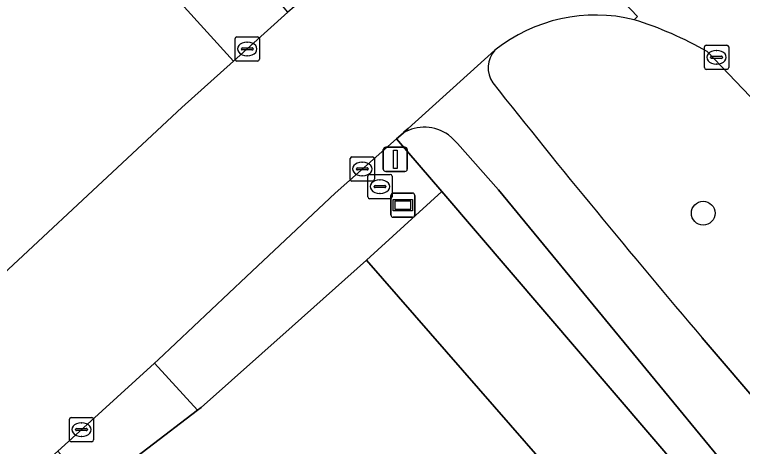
# Model space of a CAD drawing. Extents: x 162417 to 163722, y 384268 to 385417.
# Drawn here: x 163413.9 to 163443.9, y 385195.23 to 385213.03 of the extents above; entities that cross this region are included whole.
import ezdxf

# ---------------------------------------------------------------- set-up
doc = ezdxf.new("R2010")
doc.units = 0
for name, color, linetype in [('IMGEO_Berm_groen', 7, 'Continuous'), ('IMGEO_Boom', 7, 'Continuous'), ('IMGEO_Brandkraan', 7, 'Continuous'), ('IMGEO_Erf', 7, 'Continuous'), ('IMGEO_Fietspad_open', 7, 'Continuous'), ('IMGEO_Gemengd_bos', 7, 'Continuous'), ('IMGEO_Groenvoorziening', 7, 'Continuous'), ('IMGEO_Kolk', 7, 'Continuous'), ('IMGEO_Rijbaan_lokaal_gesloten', 7, 'Continuous'), ('IMGEO_Verkeersbordpaal', 7, 'Continuous'), ('IMGEO_Verklikker', 7, 'Continuous'), ('IMGEO_Voetpad_open', 7, 'Continuous')]:
    doc.layers.add(name, color=color, linetype=linetype)

msp = doc.modelspace()

# ---------------------------------------------------------------- linework, layer by layer
at = {"layer": 'IMGEO_Berm_groen'}
for points in [[(163457.568, 385195.458), (163452.027, 385201.595), (163447.069, 385206.687), (163445.973, 385207.812), (163442.441, 385211.502)], [(163442.24, 385199.707), (163452.646, 385187.546), (163471.281, 385166.067)]]:
    msp.add_lwpolyline(points, dxfattribs=at)
for centre, radius, start, end in [((163437.843, 385206.341), 6.669, 76.2166, 128.4621), ((163434.996, 385198.578), 14.915, 60.0567, 72.6985), ((163434.498, 385210.835), 1.084, 137.7792, 214.9254), ((163733.724, 385447.945), 382.864, 218.38399, 220.41896)]:
    msp.add_arc(centre, radius, start, end, dxfattribs=at)
at = {"layer": 'IMGEO_Boom'}
msp.add_circle((163442.28, 385204.844), 0.489, dxfattribs=at)
at = {"layer": 'IMGEO_Brandkraan'}
for p, q in [((163428.459, 385205.514), (163428.459, 385206.366)), ((163428.534, 385206.44), (163429.386, 385206.44)), ((163429.46, 385206.366), (163429.46, 385205.514)), ((163428.761, 385205.983), (163429.159, 385205.983)), ((163428.947, 385206.22), (163428.972, 385206.22)), ((163428.718, 385205.934), (163428.718, 385205.946)), ((163429.156, 385205.897), (163428.758, 385205.897)), ((163428.97, 385205.66), (163428.945, 385205.66)), ((163429.202, 385205.946), (163429.202, 385205.934)), ((163429.386, 385205.44), (163428.534, 385205.44))]:
    msp.add_line(p, q, dxfattribs=at)
for points in [[(163428.459, 385205.514), (163428.459, 385206.366)], [(163428.534, 385206.44), (163429.386, 385206.44)], [(163429.46, 385206.366), (163429.46, 385205.514)], [(163429.386, 385205.44), (163428.534, 385205.44)]]:
    msp.add_lwpolyline(points, dxfattribs=at)
for centre, radius, start, end in [((163428.536, 385206.364), 0.0765, 91.552, 178.448), ((163428.536, 385206.364), 0.0765, 91.552, 178.448), ((163429.384, 385206.364), 0.0765, 1.552, 88.448), ((163429.384, 385206.364), 0.0765, 1.552, 88.448), ((163428.758, 385205.943), 0.0403, 85.8775, 175.7526), ((163429.163, 385205.945), 0.0386, 1.7309, 96.639), ((163428.755, 385205.933), 0.0366, 178.938, 274.7102), ((163429.159, 385205.94), 0.043, 264.8664, 352.4533), ((163428.536, 385205.516), 0.0765, 181.552, 268.448), ((163428.536, 385205.516), 0.0765, 181.552, 268.448), ((163429.384, 385205.516), 0.0765, 271.552, 358.448), ((163429.384, 385205.516), 0.0765, 271.552, 358.448)]:
    msp.add_arc(centre, radius, start, end, dxfattribs=at)
for centre, major_axis, ratio, start_param, end_param in [((163428.946, 385205.94), (-0.387, 0.002), 0.722429, 4.712389, 7.853982), ((163428.971, 385205.94), (-0.39, 0.002), 0.717154, 1.570796, 4.712389)]:
    msp.add_ellipse(centre, major_axis=major_axis, ratio=ratio, start_param=start_param, end_param=end_param, dxfattribs=at)
at = {"layer": 'IMGEO_Erf'}
for points in [[(163394.726, 385185.434), (163400.757, 385190.511), (163420.795, 385209.205), (163422.928, 385211.112), (163414.526, 385220.382), (163413.183, 385221.864), (163401.687, 385232.409)], [(163412.924, 385135.721), (163417.172, 385138.714), (163421.083, 385142.134), (163454.583, 385172.899), (163428.403, 385202.907), (163425.337, 385200.174), (163421.592, 385196.836), (163421.439, 385196.719), (163417.349, 385193.597), (163417.147, 385193.417), (163401.29, 385179.305)]]:
    msp.add_lwpolyline(points, dxfattribs=at)
at = {"layer": 'IMGEO_Fietspad_open'}
for points in [[(163433.695, 385211.563), (163430.116, 385208.329), (163429.964, 385208.192), (163429.91, 385208.144)], [(163431.787, 385208.07), (163431.922, 385207.954), (163432.159, 385207.714), (163433.841, 385205.808), (163444.2, 385193.223), (163470.237, 385163.265), (163478.767, 385152.569), (163484.279, 385144.583), (163488.178, 385138.38), (163494.183, 385128.236), (163502.766, 385111.711), (163507.809, 385101.794), (163517.384, 385082.877), (163528.502, 385060.963)], [(163471.281, 385166.067), (163452.646, 385187.546), (163442.24, 385199.707)]]:
    msp.add_lwpolyline(points, dxfattribs=at)
for centre, radius, start, end in [((163434.498, 385210.835), 1.084, 137.7792, 214.9254), ((163733.724, 385447.945), 382.864, 218.38399, 220.41896), ((163430.791, 385206.657), 1.729, 54.8285, 120.6562)]:
    msp.add_arc(centre, radius, start, end, dxfattribs=at)
at = {"layer": 'IMGEO_Gemengd_bos'}
msp.add_lwpolyline([(163428.123, 385129.888), (163428.95, 385129.154), (163469.791, 385161.005), (163431.516, 385205.744), (163428.403, 385202.907), (163454.583, 385172.899), (163421.083, 385142.134), (163417.172, 385138.714), (163412.924, 385135.721), (163408.387, 385133.189), (163403.611, 385131.145), (163401.172, 385130.32), (163334.35, 385105.91), (163309.738, 385096.794), (163311.272, 385092.753), (163307.191, 385091.204), (163307.118, 385091.396), (163301.282, 385089.179), (163301.058, 385089.769), (163300.436, 385089.538), (163302.993, 385084.219)], close=True, dxfattribs=at)
at = {"layer": 'IMGEO_Groenvoorziening'}
for points in [[(163404.493, 385234.62), (163402.506, 385236.206), (163397.756, 385235.453), (163401.687, 385232.409), (163413.183, 385221.864), (163414.526, 385220.382), (163422.928, 385211.112), (163425.17, 385213.131), (163420.278, 385218.981), (163414.552, 385225.097), (163407.672, 385231.793)], [(163428.403, 385202.907), (163431.516, 385205.744), (163429.648, 385207.914), (163427.108, 385205.674), (163423.458, 385202.232), (163419.819, 385198.801), (163419.667, 385198.662), (163421.439, 385196.719), (163421.592, 385196.836), (163425.337, 385200.174)]]:
    msp.add_lwpolyline(points, close=True, dxfattribs=at)
at = {"layer": 'IMGEO_Kolk'}
for p, q in [((163422.99, 385211.187), (163422.99, 385212.039)), ((163423.065, 385212.113), (163423.917, 385212.113)), ((163423.991, 385212.039), (163423.991, 385211.187)), ((163423.292, 385211.656), (163423.69, 385211.656)), ((163423.478, 385211.893), (163423.503, 385211.893)), ((163442.327, 385210.842), (163442.327, 385211.694)), ((163442.402, 385211.768), (163443.254, 385211.768)), ((163443.328, 385211.694), (163443.328, 385210.842)), ((163423.249, 385211.607), (163423.249, 385211.619)), ((163423.687, 385211.57), (163423.289, 385211.57)), ((163423.733, 385211.619), (163423.733, 385211.607)), ((163442.815, 385211.548), (163442.84, 385211.548)), ((163423.917, 385211.113), (163423.065, 385211.113)), ((163423.501, 385211.333), (163423.476, 385211.333)), ((163442.586, 385211.262), (163442.586, 385211.274)), ((163443.024, 385211.225), (163442.626, 385211.225)), ((163442.629, 385211.311), (163443.027, 385211.311)), ((163443.07, 385211.274), (163443.07, 385211.262)), ((163443.254, 385210.768), (163442.402, 385210.768)), ((163442.838, 385210.988), (163442.813, 385210.988)), ((163427.806, 385207.167), (163428.658, 385207.167)), ((163427.731, 385206.241), (163427.731, 385207.093)), ((163428.219, 385206.947), (163428.244, 385206.947)), ((163428.732, 385207.093), (163428.732, 385206.241)), ((163427.99, 385206.661), (163427.99, 385206.673)), ((163428.428, 385206.624), (163428.03, 385206.624)), ((163428.033, 385206.71), (163428.431, 385206.71)), ((163428.474, 385206.673), (163428.474, 385206.661)), ((163428.242, 385206.387), (163428.217, 385206.387)), ((163428.658, 385206.167), (163427.806, 385206.167)), ((163416.236, 385196.423), (163417.088, 385196.423)), ((163416.161, 385195.497), (163416.161, 385196.349)), ((163416.649, 385196.203), (163416.674, 385196.203)), ((163417.162, 385196.349), (163417.162, 385195.497)), ((163416.42, 385195.917), (163416.42, 385195.929)), ((163416.858, 385195.88), (163416.46, 385195.88)), ((163416.463, 385195.966), (163416.861, 385195.966)), ((163416.904, 385195.929), (163416.904, 385195.917)), ((163416.672, 385195.643), (163416.647, 385195.643)), ((163417.088, 385195.423), (163416.236, 385195.423))]:
    msp.add_line(p, q, dxfattribs=at)
for points in [[(163422.99, 385211.187), (163422.99, 385212.039)], [(163423.065, 385212.113), (163423.917, 385212.113)], [(163423.991, 385212.039), (163423.991, 385211.187)], [(163442.327, 385210.842), (163442.327, 385211.694)], [(163442.402, 385211.768), (163443.254, 385211.768)], [(163443.328, 385211.694), (163443.328, 385210.842)], [(163423.917, 385211.113), (163423.065, 385211.113)], [(163443.254, 385210.768), (163442.402, 385210.768)], [(163427.806, 385207.167), (163428.658, 385207.167)], [(163427.731, 385206.241), (163427.731, 385207.093)], [(163428.732, 385207.093), (163428.732, 385206.241)], [(163428.658, 385206.167), (163427.806, 385206.167)], [(163416.236, 385196.423), (163417.088, 385196.423)], [(163416.161, 385195.497), (163416.161, 385196.349)], [(163417.162, 385196.349), (163417.162, 385195.497)], [(163417.088, 385195.423), (163416.236, 385195.423)]]:
    msp.add_lwpolyline(points, dxfattribs=at)
for centre, radius, start, end in [((163423.067, 385212.037), 0.0765, 91.552, 178.448), ((163423.067, 385212.037), 0.0765, 91.552, 178.448), ((163423.915, 385212.037), 0.0765, 1.552, 88.448), ((163423.915, 385212.037), 0.0765, 1.552, 88.448), ((163423.289, 385211.616), 0.0403, 85.8775, 175.7526), ((163423.694, 385211.618), 0.0386, 1.7309, 96.639), ((163442.404, 385211.692), 0.0765, 91.552, 178.448), ((163442.404, 385211.692), 0.0765, 91.552, 178.448), ((163443.252, 385211.692), 0.0765, 1.552, 88.448), ((163443.252, 385211.692), 0.0765, 1.552, 88.448), ((163423.286, 385211.606), 0.0366, 178.938, 274.7102), ((163423.69, 385211.613), 0.043, 264.8664, 352.4533), ((163423.067, 385211.189), 0.0765, 181.552, 268.448), ((163423.067, 385211.189), 0.0765, 181.552, 268.448), ((163423.915, 385211.189), 0.0765, 271.552, 358.448), ((163423.915, 385211.189), 0.0765, 271.552, 358.448), ((163442.626, 385211.271), 0.0403, 85.8775, 175.7526), ((163442.623, 385211.261), 0.0366, 178.938, 274.7102), ((163443.027, 385211.268), 0.043, 264.8664, 352.4533), ((163443.031, 385211.273), 0.0386, 1.7309, 96.639), ((163442.404, 385210.844), 0.0765, 181.552, 268.448), ((163442.404, 385210.844), 0.0765, 181.552, 268.448), ((163443.252, 385210.844), 0.0765, 271.552, 358.448), ((163443.252, 385210.844), 0.0765, 271.552, 358.448), ((163427.808, 385207.091), 0.0765, 91.552, 178.448), ((163427.808, 385207.091), 0.0765, 91.552, 178.448), ((163428.656, 385207.091), 0.0765, 1.552, 88.448), ((163428.656, 385207.091), 0.0765, 1.552, 88.448), ((163428.03, 385206.67), 0.0403, 85.8775, 175.7526), ((163428.027, 385206.66), 0.0366, 178.938, 274.7102), ((163428.431, 385206.667), 0.043, 264.8664, 352.4533), ((163428.435, 385206.672), 0.0386, 1.7309, 96.639), ((163427.808, 385206.243), 0.0765, 181.552, 268.448), ((163427.808, 385206.243), 0.0765, 181.552, 268.448), ((163428.656, 385206.243), 0.0765, 271.552, 358.448), ((163428.656, 385206.243), 0.0765, 271.552, 358.448), ((163416.238, 385196.347), 0.0765, 91.552, 178.448), ((163416.238, 385196.347), 0.0765, 91.552, 178.448), ((163417.086, 385196.347), 0.0765, 1.552, 88.448), ((163417.086, 385196.347), 0.0765, 1.552, 88.448), ((163416.46, 385195.926), 0.0403, 85.8775, 175.7526), ((163416.457, 385195.916), 0.0366, 178.938, 274.7102), ((163416.861, 385195.923), 0.043, 264.8664, 352.4533), ((163416.865, 385195.928), 0.0386, 1.7309, 96.639), ((163416.238, 385195.499), 0.0765, 181.552, 268.448), ((163416.238, 385195.499), 0.0765, 181.552, 268.448), ((163417.086, 385195.499), 0.0765, 271.552, 358.448), ((163417.086, 385195.499), 0.0765, 271.552, 358.448)]:
    msp.add_arc(centre, radius, start, end, dxfattribs=at)
for centre, major_axis, ratio, start_param, end_param in [((163423.477, 385211.613), (-0.387, 0.002), 0.722429, 4.712389, 7.853982), ((163423.502, 385211.613), (-0.39, 0.002), 0.717154, 1.570796, 4.712389), ((163442.814, 385211.268), (-0.387, 0.002), 0.722429, 4.712389, 7.853982), ((163442.839, 385211.268), (-0.39, 0.002), 0.717154, 1.570796, 4.712389), ((163428.218, 385206.667), (-0.387, 0.002), 0.722429, 4.712389, 7.853982), ((163428.243, 385206.667), (-0.39, 0.002), 0.717154, 1.570796, 4.712389), ((163416.648, 385195.923), (-0.387, 0.002), 0.722429, 4.712389, 7.853982), ((163416.673, 385195.923), (-0.39, 0.002), 0.717154, 1.570796, 4.712389)]:
    msp.add_ellipse(centre, major_axis=major_axis, ratio=ratio, start_param=start_param, end_param=end_param, dxfattribs=at)
at = {"layer": 'IMGEO_Rijbaan_lokaal_gesloten'}
for points in [[(163430.372, 385227.325), (163425.702, 385231.295), (163423.595, 385228.801), (163426.798, 385226.095), (163426.943, 385226.233), (163439.577, 385212.956), (163439.432, 385212.818)], [(163439.432, 385212.818), (163439.577, 385212.956), (163426.943, 385226.233), (163426.798, 385226.095)], [(163425.429, 385213.349), (163425.17, 385213.131), (163422.928, 385211.112), (163420.795, 385209.205), (163400.757, 385190.511), (163394.726, 385185.434)], [(163442.441, 385211.502), (163445.973, 385207.812), (163447.069, 385206.687), (163449.739, 385208.9), (163447.99, 385210.707), (163445.476, 385213.278)], [(163402.705, 385183.33), (163415.688, 385195.035), (163415.974, 385195.293), (163419.667, 385198.662), (163419.819, 385198.801), (163423.458, 385202.232), (163427.108, 385205.674), (163429.648, 385207.914), (163429.91, 385208.144), (163429.964, 385208.192), (163430.116, 385208.329), (163433.695, 385211.563)]]:
    msp.add_lwpolyline(points, dxfattribs=at)
for centre, radius, start, end in [((163437.843, 385206.341), 6.669, 76.2166, 128.4621), ((163434.996, 385198.578), 14.915, 60.0567, 72.6985)]:
    msp.add_arc(centre, radius, start, end, dxfattribs=at)
at = {"layer": 'IMGEO_Verkeersbordpaal'}
for p, q in [((163429.097, 385206.662), (163429.097, 385207.462)), ((163429.097, 385207.462), (163429.097, 385206.662)), ((163429.197, 385207.562), (163429.987, 385207.562)), ((163429.987, 385207.562), (163429.197, 385207.562)), ((163430.087, 385207.462), (163430.087, 385206.662)), ((163430.087, 385206.662), (163430.087, 385207.462)), ((163429.987, 385206.562), (163429.197, 385206.562)), ((163429.197, 385206.562), (163429.987, 385206.562))]:
    msp.add_line(p, q, dxfattribs=at)
msp.add_lwpolyline([(163429.517, 385207.437), (163429.667, 385207.437), (163429.667, 385206.687), (163429.517, 385206.687), (163429.517, 385207.437)], dxfattribs=at)
for centre, start, end in [((163429.197, 385207.462), 90, 180), ((163429.197, 385207.462), 90, 180), ((163429.987, 385207.462), 0, 90), ((163429.987, 385207.462), 360, 90), ((163429.197, 385206.662), 180, 270), ((163429.197, 385206.662), 180, 270), ((163429.987, 385206.662), 270, 0), ((163429.987, 385206.662), 270, 0)]:
    msp.add_arc(centre, 0.1, start, end, dxfattribs=at)
at = {"layer": 'IMGEO_Verklikker'}
for p, q in [((163429.507, 385205.673), (163430.297, 385205.673)), ((163430.297, 385205.673), (163429.507, 385205.673)), ((163429.407, 385204.773), (163429.407, 385205.573)), ((163429.407, 385205.573), (163429.407, 385204.773)), ((163430.397, 385205.573), (163430.397, 385204.773)), ((163430.397, 385204.773), (163430.397, 385205.573)), ((163430.297, 385204.673), (163429.507, 385204.673)), ((163429.507, 385204.673), (163430.297, 385204.673))]:
    msp.add_line(p, q, dxfattribs=at)
for points in [[(163429.508, 385205.405), (163430.296, 385205.405), (163430.296, 385204.941), (163429.508, 385204.941), (163429.508, 385205.405)], [(163429.573, 385205.34), (163429.573, 385205.006), (163430.231, 385205.006), (163430.231, 385205.34), (163429.573, 385205.34)]]:
    msp.add_lwpolyline(points, dxfattribs=at)
for centre, start, end in [((163429.507, 385205.573), 90, 180), ((163429.507, 385205.573), 90, 180), ((163430.297, 385205.573), 0, 90), ((163430.297, 385205.573), 360, 90), ((163429.507, 385204.773), 180, 270), ((163429.507, 385204.773), 180, 270), ((163430.297, 385204.773), 270, 0), ((163430.297, 385204.773), 270, 0)]:
    msp.add_arc(centre, 0.1, start, end, dxfattribs=at)
at = {"layer": 'IMGEO_Voetpad_open'}
for points in [[(163429.91, 385208.144), (163429.648, 385207.914), (163431.516, 385205.744), (163469.791, 385161.005), (163471.459, 385158.99), (163474.918, 385154.813), (163478.195, 385150.521), (163480.053, 385147.889), (163481.985, 385145.032), (163484.964, 385140.392), (163487.908, 385135.462), (163493.1, 385126.664), (163499.639, 385114.264), (163500.985, 385111.712), (163505.392, 385103.355), (163528.022, 385058.738)], [(163528.502, 385060.963), (163517.384, 385082.877), (163507.809, 385101.794), (163502.766, 385111.711), (163494.183, 385128.236), (163488.178, 385138.38), (163484.279, 385144.583), (163478.767, 385152.569), (163470.237, 385163.265), (163444.2, 385193.223), (163433.841, 385205.808), (163432.159, 385207.714), (163431.922, 385207.954), (163431.787, 385208.07)]]:
    msp.add_lwpolyline(points, dxfattribs=at)
msp.add_lwpolyline([(163421.439, 385196.719), (163419.667, 385198.662), (163415.974, 385195.293), (163415.688, 385195.035), (163417.147, 385193.417), (163417.349, 385193.597)], close=True, dxfattribs=at)
msp.add_arc((163430.791, 385206.657), 1.729, 54.8285, 120.6562, dxfattribs=at)

doc.saveas('drawing.dxf')
